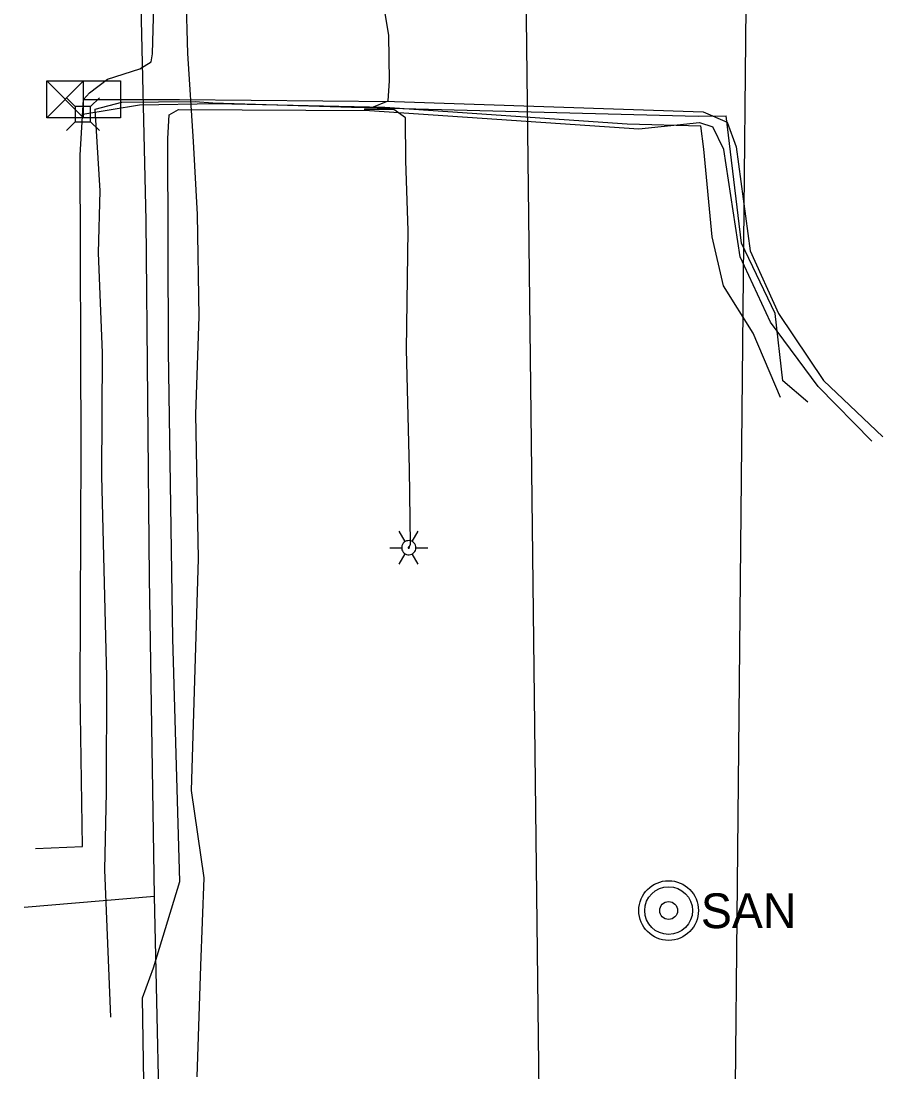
# Model space of a CAD drawing. Extents: x 596028 to 606371, y 330010 to 403088.
# Drawn here: x 601734.7 to 601908.1, y 401345.9 to 401557.3 of the extents above; entities that cross this region are included whole.
import ezdxf

# ---------------------------------------------------------------- set-up
doc = ezdxf.new("R2010")
doc.units = 0
for name, color, linetype in [('E_LTG', 7, 'Continuous'), ('E_SIG', 7, 'Continuous'), ('E_UTL_AG_Bold', 7, 'Continuous'), ('E_UTL_E_UG', 7, 'Continuous'), ('E_UTL_FO_UG', 7, 'Continuous'), ('E_UTL_G_UG', 7, 'Continuous'), ('E_UTL_SAN_MH', 7, 'Continuous'), ('E_UTL_T_UG', 7, 'Continuous'), ('E_UTL_TV_UG', 7, 'Continuous'), ('E_UTL_W_UG', 7, 'Continuous')]:
    doc.layers.add(name, color=color, linetype=linetype)

msp = doc.modelspace()

# ---------------------------------------------------------------- linework, layer by layer
at = {"layer": 'E_LTG'}
for points in [[(601811.96, 401452.6), (601810.77, 401454.67)], [(601813.39, 401452.6), (601814.58, 401454.67)], [(601814.1, 401451.37), (601814.08, 401451.64), (601814, 401451.9), (601813.88, 401452.14), (601813.71, 401452.35), (601813.5, 401452.53), (601813.27, 401452.66), (601813.01, 401452.75), (601812.74, 401452.79), (601812.47, 401452.78), (601812.21, 401452.72), (601811.96, 401452.6), (601811.74, 401452.45), (601811.55, 401452.25), (601811.4, 401452.02), (601811.3, 401451.77), (601811.25, 401451.5), (601811.25, 401451.23), (601811.3, 401450.96), (601811.4, 401450.71), (601811.55, 401450.48), (601811.74, 401450.29), (601811.96, 401450.13), (601812.21, 401450.01), (601812.47, 401449.95), (601812.74, 401449.94), (601813.01, 401449.98), (601813.27, 401450.07), (601813.5, 401450.2), (601813.71, 401450.38), (601813.88, 401450.59), (601814, 401450.83), (601814.08, 401451.09), (601814.1, 401451.37)], [(601814.1, 401451.37), (601814.08, 401451.64), (601814, 401451.9), (601813.88, 401452.14), (601813.71, 401452.35), (601813.5, 401452.53), (601813.27, 401452.66), (601813.01, 401452.75), (601812.74, 401452.79), (601812.47, 401452.78), (601812.21, 401452.72), (601811.96, 401452.6), (601811.74, 401452.45), (601811.55, 401452.25), (601811.4, 401452.02), (601811.3, 401451.77), (601811.25, 401451.5), (601811.25, 401451.23), (601811.3, 401450.96), (601811.4, 401450.71), (601811.55, 401450.48), (601811.74, 401450.29), (601811.96, 401450.13), (601812.21, 401450.01), (601812.47, 401449.95), (601812.74, 401449.94), (601813.01, 401449.98), (601813.27, 401450.07), (601813.5, 401450.2), (601813.71, 401450.38), (601813.88, 401450.59), (601814, 401450.83), (601814.08, 401451.09), (601814.1, 401451.37)], [(601814.1, 401451.37), (601814.08, 401451.64), (601814, 401451.9), (601813.88, 401452.14), (601813.71, 401452.35), (601813.5, 401452.53), (601813.27, 401452.66), (601813.01, 401452.75), (601812.74, 401452.79), (601812.47, 401452.78), (601812.21, 401452.72), (601811.96, 401452.6), (601811.74, 401452.45), (601811.55, 401452.25), (601811.4, 401452.02), (601811.3, 401451.77), (601811.25, 401451.5), (601811.25, 401451.23), (601811.3, 401450.96), (601811.4, 401450.71), (601811.55, 401450.48), (601811.74, 401450.29), (601811.96, 401450.13), (601812.21, 401450.01), (601812.47, 401449.95), (601812.74, 401449.94), (601813.01, 401449.98), (601813.27, 401450.07), (601813.5, 401450.2), (601813.71, 401450.38), (601813.88, 401450.59), (601814, 401450.83), (601814.08, 401451.09), (601814.1, 401451.37)], [(601808.86, 401451.37), (601811.24, 401451.37)], [(601812.79, 401451.37), (601812.79, 401451.39), (601812.78, 401451.41), (601812.77, 401451.43), (601812.76, 401451.45), (601812.74, 401451.46), (601812.72, 401451.47), (601812.7, 401451.48), (601812.68, 401451.48), (601812.66, 401451.48), (601812.63, 401451.48), (601812.61, 401451.47), (601812.6, 401451.46), (601812.58, 401451.44), (601812.57, 401451.42), (601812.56, 401451.4), (601812.55, 401451.38), (601812.55, 401451.35), (601812.56, 401451.33), (601812.57, 401451.31), (601812.58, 401451.29), (601812.6, 401451.28), (601812.61, 401451.26), (601812.63, 401451.25), (601812.66, 401451.25), (601812.68, 401451.25), (601812.7, 401451.25), (601812.72, 401451.26), (601812.74, 401451.27), (601812.76, 401451.28), (601812.77, 401451.3), (601812.78, 401451.32), (601812.79, 401451.34), (601812.79, 401451.37)], [(601814.1, 401451.37), (601816.48, 401451.37)], [(601810.77, 401448.07), (601811.96, 401450.13)], [(601814.58, 401448.07), (601813.39, 401450.13)]]:
    msp.add_lwpolyline(points, dxfattribs=at)
at = {"layer": 'E_SIG'}
for points in [[(601739.85, 401537.8), (601739.85, 401545.23)], [(601739.85, 401545.23), (601754.7, 401545.23)], [(601747.27, 401545.23), (601739.85, 401537.8)], [(601739.85, 401545.23), (601747.27, 401537.8)], [(601747.27, 401537.8), (601747.27, 401545.23)], [(601754.7, 401545.23), (601754.7, 401537.8)], [(601747.27, 401541.51), (601747.27, 401541.51)], [(601754.7, 401537.8), (601739.85, 401537.8)]]:
    msp.add_lwpolyline(points, dxfattribs=at)
at = {"layer": 'E_UTL_AG_Bold'}
for points in [[(601745.58, 401540.1), (601743.83, 401541.85)], [(601748.68, 401540.1), (601750.43, 401541.85)], [(601748.68, 401540.1), (601745.58, 401540.1)], [(601745.58, 401540.1), (601745.58, 401537)], [(601748.68, 401537), (601748.68, 401540.1)], [(601745.58, 401537), (601743.83, 401535.25)], [(601745.58, 401537), (601748.68, 401537)], [(601748.68, 401537), (601750.43, 401535.25)]]:
    msp.add_lwpolyline(points, dxfattribs=at)
at = {"layer": 'E_UTL_E_UG'}
for points in [[(601805.24, 401539.87), (601808.56, 401541.23), (601808.79, 401545.29), (601808.65, 401554.47), (601806.99, 401564.43), (601806.69, 401565.29), (601807.72, 401567.11), (601809.17, 401572.49), (601809.34, 401576.64), (601809.64, 401584.23), (601810.89, 401606.61), (601811.76, 401624.37), (601812.99, 401664.4), (601813.57, 401701.1), (601815.94, 401713.47), (601814.14, 401721.94), (601814.89, 401745.25)], [(601747.27, 401541.51), (601748.43, 401542.84), (601752.08, 401545.61), (601758.54, 401547.68), (601760.84, 401549.06), (601761.12, 401550.68), (601761.65, 401570.23), (601761.01, 401625.62), (601760.29, 401694.48), (601760.51, 401725.58), (601760.59, 401726.44)], [(601737.56, 401390.84), (601747.03, 401391.3), (601746.57, 401422.27), (601746.74, 401471.29), (601746.54, 401530.31), (601747.27, 401541.51), (601766.54, 401541.48), (601809.78, 401541.11), (601871.89, 401539.04)], [(601734.67, 401003.22), (601747.17, 401003.94), (601762.76, 401003.6), (601764.72, 401003.65), (601766.32, 401005.54), (601764.38, 401047.77), (601759.75, 401101.52), (601759.72, 401148.87), (601759.47, 401192.89), (601759.48, 401239.2), (601759.81, 401302.62), (601759.7, 401322.68), (601759.08, 401360.81), (601761.35, 401366.87), (601766.61, 401384.25), (601765.21, 401433.11), (601764.31, 401490.95), (601764.2, 401533.65), (601764.48, 401538.43), (601766.34, 401539.5), (601804.77, 401539.27), (601858.98, 401535.63), (601871.18, 401536.87), (601873.84, 401536)], [(601812.67, 401451.37), (601813.02, 401452.1), (601812.83, 401467.15), (601812.23, 401491.2), (601812.57, 401515.16), (601812.07, 401529.14), (601812, 401537.81), (601809.64, 401539.48), (601803.72, 401539.49)], [(601871.89, 401539.04), (601876.69, 401536.96), (601878.55, 401532.02), (601881.35, 401511.08), (601887.03, 401498.45), (601896.1, 401484.97), (601908.07, 401473.68)], [(601905.8, 401472.76), (601895.04, 401483.76), (601885.45, 401496.72), (601879.34, 401509.86), (601876.03, 401531.47), (601873.84, 401536)]]:
    msp.add_lwpolyline(points, dxfattribs=at)
at = {"layer": 'E_UTL_FO_UG'}
for points in [[(601770.09, 401344.94), (601770.83, 401367.28), (601771.5, 401384.95), (601768.99, 401402.53), (601770.4, 401449.14), (601769.81, 401478.22), (601770.48, 401497.86), (601770.17, 401518.39), (601769.34, 401533.05), (601768.22, 401550.79), (601767.55, 401574.72), (601765.93, 401593.67), (601762.83, 401601.03), (601762, 401611), (601762.43, 401630.68), (601763.29, 401706.94), (601763.64, 401717.33), (601760.21, 401748.46), (601759.39, 401773.62)], [(601747.13, 401538.55), (601758.49, 401540.41), (601774.02, 401540.73), (601807.88, 401539.96), (601856.6, 401536.63), (601871.44, 401536.18)], [(601801.15, 401539.94), (601870.9, 401538.14), (601876.55, 401538.24)], [(601892.93, 401480.64), (601887.93, 401484.92), (601886.37, 401498.47), (601879.62, 401512.59), (601876.55, 401538.24)], [(601887.43, 401481.57), (601881.98, 401494.49), (601875.96, 401504.04), (601873.7, 401513.92), (601872.06, 401531.49), (601871.44, 401536.18)]]:
    msp.add_lwpolyline(points, dxfattribs=at)
at = {"layer": 'E_UTL_G_UG'}
for points in [[(601762.94, 401317.85), (601761.55, 401381.27), (601760.52, 401445.28), (601759.84, 401517.14), (601758.69, 401566.21), (601757.33, 401576.17), (601756.56, 401645.01), (601756.11, 401720.81), (601756.98, 401747.28), (601755.51, 401800.74), (601754.63, 401861.14), (601754.32, 401881.97), (601744.91, 401881.92)], [(601735.32, 401379.06), (601761.51, 401381.29)]]:
    msp.add_lwpolyline(points, dxfattribs=at)
at = {"layer": 'E_UTL_SAN_MH'}
for radius in [6, 4.8, 1.8]:
    msp.add_circle((601864.95, 401378.39), radius, dxfattribs=at)
at = {"layer": 'E_UTL_T_UG'}
msp.add_lwpolyline([(601752.73, 401356.98), (601751.5, 401386.61), (601751.84, 401402.17), (601751.91, 401425.37), (601750.95, 401465.81), (601751.04, 401490.54), (601750.29, 401510.66), (601750.61, 401523.14), (601749.6, 401539.59), (601754.98, 401540.98), (601769.7, 401541.1), (601773.29, 401540.82), (601801.15, 401539.94)], dxfattribs=at)
at = {"layer": 'E_UTL_TV_UG'}
msp.add_lwpolyline([(601874.93, 400990.31), (601882.2, 401729.84)], dxfattribs=at)
at = {"layer": 'E_UTL_W_UG'}
msp.add_lwpolyline([(601871.12, 400642.91), (601836.6, 401012.05), (601839.84, 401262.07), (601832.79, 401859.37), (601825.88, 402219.07), (601826.21, 402224.15), (601837.07, 402461.82), (601844.07, 402461.82), (601843.9, 402567.31)], dxfattribs=at)

# ---------------------------------------------------------------- texts
at = {"layer": 'E_UTL_SAN_MH'}
msp.add_text('SAN', height=6.998, dxfattribs=at).set_placement((601871.43, 401374.85))

doc.saveas('drawing.dxf')
